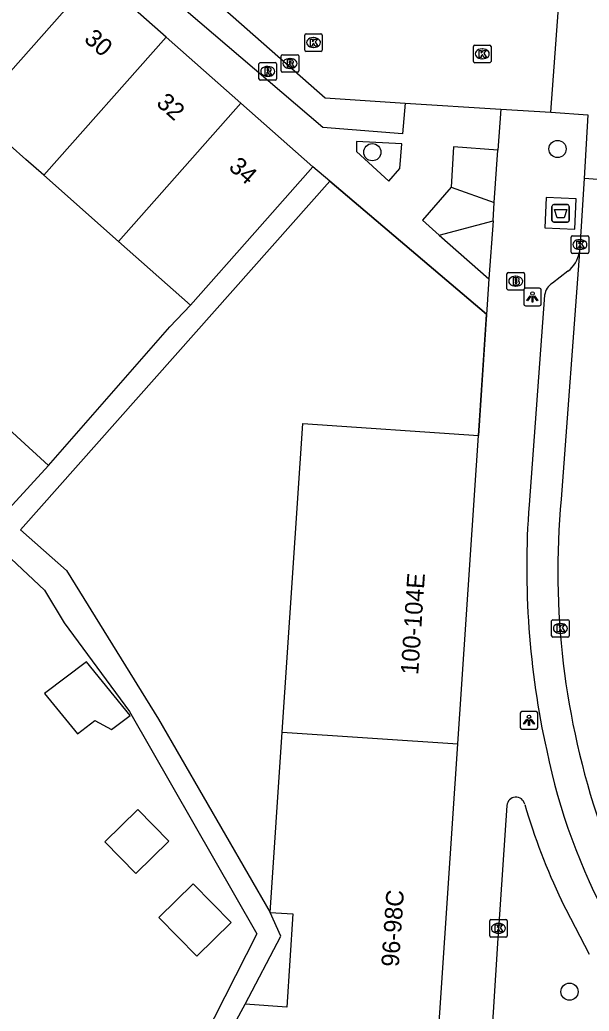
# Model space of a CAD drawing. Extents: x 159961 to 160856, y 382704 to 383353.
# Drawn here: x 160536.7 to 160569.2, y 382750 to 382806.5 of the extents above; entities that cross this region are included whole.
import ezdxf

# ---------------------------------------------------------------- set-up
doc = ezdxf.new("R2010")
doc.units = 0
for name, color, linetype in [('IMGEO_Afval_apart_plaats', 7, 'Continuous'), ('IMGEO_Boom', 7, 'Continuous'), ('IMGEO_Brandkraan', 7, 'Continuous'), ('IMGEO_Groenvoorziening', 7, 'Continuous'), ('IMGEO_Kolk', 7, 'Continuous'), ('IMGEO_Lichtpunt', 7, 'Continuous'), ('IMGEO_Muur', 7, 'Continuous'), ('IMGEO_Pand', 7, 'Continuous'), ('IMGEO_Pand_nummerreeks', 7, 'Continuous'), ('IMGEO_Rijbaan_lokaal_open', 7, 'Continuous'), ('IMGEO_Rioolput', 7, 'Continuous'), ('IMGEO_Voetpad_gesloten', 7, 'Continuous'), ('IMGEO_Voetpad_open', 7, 'Continuous')]:
    doc.layers.add(name, color=color, linetype=linetype)

msp = doc.modelspace()

# ---------------------------------------------------------------- linework, layer by layer
at = {"layer": 'IMGEO_Afval_apart_plaats'}
for p, q in [((160567.047, 382795.092), (160567.047, 382795.892)), ((160567.047, 382795.892), (160567.047, 382795.092)), ((160567.147, 382795.992), (160567.937, 382795.992)), ((160567.937, 382795.992), (160567.147, 382795.992)), ((160568.037, 382795.892), (160568.037, 382795.092)), ((160568.037, 382795.092), (160568.037, 382795.892)), ((160567.937, 382794.992), (160567.147, 382794.992)), ((160567.147, 382794.992), (160567.937, 382794.992))]:
    msp.add_line(p, q, dxfattribs=at)
msp.add_lwpolyline([(160567.19, 382795.706), (160567.894, 382795.706), (160567.745, 382795.236), (160567.339, 382795.236), (160567.19, 382795.706)], dxfattribs=at)
for centre, start, end in [((160567.147, 382795.892), 90, 180), ((160567.147, 382795.892), 90, 180), ((160567.937, 382795.892), 0, 90), ((160567.937, 382795.892), 360, 90), ((160567.147, 382795.092), 180, 270), ((160567.147, 382795.092), 180, 270), ((160567.937, 382795.092), 270, 0), ((160567.937, 382795.092), 270, 0)]:
    msp.add_arc(centre, 0.1, start, end, dxfattribs=at)
at = {"layer": 'IMGEO_Boom'}
for centre in [(160556.813, 382798.975), (160567.369, 382799.162), (160568.05, 382751.158)]:
    msp.add_circle(centre, 0.489, dxfattribs=at)
at = {"layer": 'IMGEO_Brandkraan'}
for p, q in [((160564.56, 382792.127), (160565.412, 382792.127)), ((160564.485, 382791.201), (160564.485, 382792.053)), ((160564.973, 382791.907), (160564.998, 382791.907)), ((160565.486, 382792.053), (160565.486, 382791.201)), ((160565.412, 382791.127), (160564.56, 382791.127)), ((160564.996, 382791.347), (160564.971, 382791.347))]:
    msp.add_line(p, q, dxfattribs=at)
for points in [[(160564.56, 382792.127), (160565.412, 382792.127)], [(160564.485, 382791.201), (160564.485, 382792.053)], [(160564.833, 382791.827), (160564.833, 382791.427), (160565.046, 382791.427)], [(160565.064, 382791.827), (160564.833, 382791.827)], [(160565.012, 382791.746), (160564.958, 382791.746), (160564.958, 382791.67)], [(160564.958, 382791.67), (160565.011, 382791.67)], [(160565.02, 382791.594), (160564.958, 382791.594), (160564.958, 382791.513)], [(160565.486, 382792.053), (160565.486, 382791.201)], [(160565.412, 382791.127), (160564.56, 382791.127)], [(160564.958, 382791.513), (160565.02, 382791.513)]]:
    msp.add_lwpolyline(points, dxfattribs=at)
for centre, radius, start, end in [((160564.562, 382792.051), 0.0765, 91.552, 178.448), ((160564.562, 382792.051), 0.0765, 91.552, 178.448), ((160565.41, 382792.051), 0.0765, 1.552, 88.448), ((160565.41, 382792.051), 0.0765, 1.552, 88.448), ((160565.013, 382791.708), 0.0379, 267.8285, 90.9355), ((160565.021, 382791.553), 0.0404, 269.8759, 90.5077), ((160565.068, 382791.682), 0.145, 59.4692, 91.5367), ((160565.093, 382791.729), 0.0922, 285.5137, 58.1501), ((160565.098, 382791.537), 0.105, 301.3115, 78.989), ((160564.562, 382791.203), 0.0765, 181.552, 268.448), ((160564.562, 382791.203), 0.0765, 181.552, 268.448), ((160565.052, 382791.678), 0.251, 268.6676, 293.5347), ((160565.41, 382791.203), 0.0765, 271.552, 358.448), ((160565.41, 382791.203), 0.0765, 271.552, 358.448)]:
    msp.add_arc(centre, radius, start, end, dxfattribs=at)
for centre, major_axis, ratio, start_param, end_param in [((160564.972, 382791.627), (-0.387, 0.002), 0.722429, 4.712389, 7.853982), ((160564.997, 382791.627), (-0.39, 0.002), 0.717154, 1.570796, 4.712389)]:
    msp.add_ellipse(centre, major_axis=major_axis, ratio=ratio, start_param=start_param, end_param=end_param, dxfattribs=at)
at = {"layer": 'IMGEO_Groenvoorziening'}
for points in [[(160561.312, 382796.983), (160563.765, 382796.104)], [(160560.624, 382794.258), (160563.692, 382795.06)]]:
    msp.add_lwpolyline(points, dxfattribs=at)
at = {"layer": 'IMGEO_Kolk'}
for p, q in [((160553.039, 382805.722), (160553.891, 382805.722)), ((160552.964, 382804.796), (160552.964, 382805.648)), ((160553.452, 382805.502), (160553.477, 382805.502)), ((160553.965, 382805.648), (160553.965, 382804.796)), ((160553.891, 382804.722), (160553.039, 382804.722)), ((160553.475, 382804.942), (160553.45, 382804.942)), ((160562.576, 382804.151), (160562.576, 382805.003)), ((160562.651, 382805.077), (160563.503, 382805.077)), ((160563.064, 382804.857), (160563.089, 382804.857)), ((160563.577, 382805.003), (160563.577, 382804.151)), ((160563.503, 382804.077), (160562.651, 382804.077)), ((160563.087, 382804.297), (160563.062, 382804.297)), ((160568.143, 382793.289), (160568.143, 382794.141)), ((160568.218, 382794.215), (160569.07, 382794.215)), ((160568.631, 382793.995), (160568.656, 382793.995)), ((160569.144, 382794.141), (160569.144, 382793.289)), ((160568.654, 382793.435), (160568.629, 382793.435)), ((160569.07, 382793.215), (160568.218, 382793.215)), ((160567.107, 382772.349), (160567.959, 382772.349)), ((160567.032, 382771.423), (160567.032, 382772.275)), ((160567.52, 382772.129), (160567.545, 382772.129)), ((160568.033, 382772.275), (160568.033, 382771.423)), ((160567.959, 382771.349), (160567.107, 382771.349)), ((160567.543, 382771.569), (160567.518, 382771.569)), ((160563.501, 382754.344), (160563.501, 382755.196)), ((160563.576, 382755.27), (160564.428, 382755.27)), ((160563.989, 382755.05), (160564.014, 382755.05)), ((160564.502, 382755.196), (160564.502, 382754.344)), ((160564.428, 382754.27), (160563.576, 382754.27)), ((160564.012, 382754.49), (160563.987, 382754.49))]:
    msp.add_line(p, q, dxfattribs=at)
for points in [[(160553.039, 382805.722), (160553.891, 382805.722)], [(160552.964, 382804.796), (160552.964, 382805.648)], [(160553.285, 382805.422), (160553.408, 382805.422), (160553.408, 382805.271), (160553.538, 382805.422), (160553.702, 382805.422), (160553.556, 382805.271), (160553.709, 382805.022), (160553.557, 382805.022), (160553.472, 382805.186), (160553.408, 382805.119), (160553.408, 382805.022), (160553.285, 382805.022), (160553.285, 382805.422)], [(160553.965, 382805.648), (160553.965, 382804.796)], [(160553.891, 382804.722), (160553.039, 382804.722)], [(160562.576, 382804.151), (160562.576, 382805.003)], [(160562.651, 382805.077), (160563.503, 382805.077)], [(160562.897, 382804.777), (160563.02, 382804.777), (160563.02, 382804.626), (160563.15, 382804.777), (160563.314, 382804.777), (160563.168, 382804.626), (160563.321, 382804.377), (160563.169, 382804.377), (160563.084, 382804.541), (160563.02, 382804.474), (160563.02, 382804.377), (160562.897, 382804.377), (160562.897, 382804.777)], [(160563.577, 382805.003), (160563.577, 382804.151)], [(160563.503, 382804.077), (160562.651, 382804.077)], [(160568.143, 382793.289), (160568.143, 382794.141)], [(160568.218, 382794.215), (160569.07, 382794.215)], [(160568.464, 382793.915), (160568.587, 382793.915), (160568.587, 382793.764), (160568.717, 382793.915), (160568.881, 382793.915), (160568.735, 382793.764), (160568.888, 382793.515), (160568.736, 382793.515), (160568.651, 382793.679), (160568.587, 382793.612), (160568.587, 382793.515), (160568.464, 382793.515), (160568.464, 382793.915)], [(160569.144, 382794.141), (160569.144, 382793.289)], [(160569.07, 382793.215), (160568.218, 382793.215)], [(160567.107, 382772.349), (160567.959, 382772.349)], [(160567.032, 382771.423), (160567.032, 382772.275)], [(160567.353, 382772.049), (160567.476, 382772.049), (160567.476, 382771.898), (160567.606, 382772.049), (160567.77, 382772.049), (160567.624, 382771.898), (160567.777, 382771.649), (160567.625, 382771.649), (160567.54, 382771.813), (160567.476, 382771.746), (160567.476, 382771.649), (160567.353, 382771.649), (160567.353, 382772.049)], [(160568.033, 382772.275), (160568.033, 382771.423)], [(160567.959, 382771.349), (160567.107, 382771.349)], [(160563.501, 382754.344), (160563.501, 382755.196)], [(160563.576, 382755.27), (160564.428, 382755.27)], [(160563.822, 382754.97), (160563.945, 382754.97), (160563.945, 382754.819), (160564.075, 382754.97), (160564.239, 382754.97), (160564.093, 382754.819), (160564.246, 382754.57), (160564.094, 382754.57), (160564.009, 382754.734), (160563.945, 382754.667), (160563.945, 382754.57), (160563.822, 382754.57), (160563.822, 382754.97)], [(160564.502, 382755.196), (160564.502, 382754.344)], [(160564.428, 382754.27), (160563.576, 382754.27)]]:
    msp.add_lwpolyline(points, dxfattribs=at)
for centre, start, end in [((160553.041, 382805.646), 91.552, 178.448), ((160553.041, 382805.646), 91.552, 178.448), ((160553.889, 382805.646), 1.552, 88.448), ((160553.889, 382805.646), 1.552, 88.448), ((160553.041, 382804.798), 181.552, 268.448), ((160553.041, 382804.798), 181.552, 268.448), ((160553.889, 382804.798), 271.552, 358.448), ((160553.889, 382804.798), 271.552, 358.448), ((160562.653, 382805.001), 91.552, 178.448), ((160562.653, 382805.001), 91.552, 178.448), ((160563.501, 382805.001), 1.552, 88.448), ((160563.501, 382805.001), 1.552, 88.448), ((160562.653, 382804.153), 181.552, 268.448), ((160562.653, 382804.153), 181.552, 268.448), ((160563.501, 382804.153), 271.552, 358.448), ((160563.501, 382804.153), 271.552, 358.448), ((160568.22, 382794.139), 91.552, 178.448), ((160568.22, 382794.139), 91.552, 178.448), ((160569.068, 382794.139), 1.552, 88.448), ((160569.068, 382794.139), 1.552, 88.448), ((160568.22, 382793.291), 181.552, 268.448), ((160568.22, 382793.291), 181.552, 268.448), ((160569.068, 382793.291), 271.552, 358.448), ((160569.068, 382793.291), 271.552, 358.448), ((160567.109, 382772.273), 91.552, 178.448), ((160567.109, 382772.273), 91.552, 178.448), ((160567.957, 382772.273), 1.552, 88.448), ((160567.957, 382772.273), 1.552, 88.448), ((160567.109, 382771.425), 181.552, 268.448), ((160567.109, 382771.425), 181.552, 268.448), ((160567.957, 382771.425), 271.552, 358.448), ((160567.957, 382771.425), 271.552, 358.448), ((160563.578, 382755.194), 91.552, 178.448), ((160563.578, 382755.194), 91.552, 178.448), ((160564.426, 382755.194), 1.552, 88.448), ((160564.426, 382755.194), 1.552, 88.448), ((160563.578, 382754.346), 181.552, 268.448), ((160563.578, 382754.346), 181.552, 268.448), ((160564.426, 382754.346), 271.552, 358.448), ((160564.426, 382754.346), 271.552, 358.448)]:
    msp.add_arc(centre, 0.0765, start, end, dxfattribs=at)
for centre, major_axis, ratio, start_param, end_param in [((160553.451, 382805.222), (-0.387, 0.002), 0.722429, 4.712389, 7.853982), ((160553.476, 382805.222), (-0.39, 0.002), 0.717154, 1.570796, 4.712389), ((160563.063, 382804.577), (-0.387, 0.002), 0.722429, 4.712389, 7.853982), ((160563.088, 382804.577), (-0.39, 0.002), 0.717154, 1.570796, 4.712389), ((160568.63, 382793.715), (-0.387, 0.002), 0.722429, 4.712389, 7.853982), ((160568.655, 382793.715), (-0.39, 0.002), 0.717154, 1.570796, 4.712389), ((160567.519, 382771.849), (-0.387, 0.002), 0.722429, 4.712389, 7.853982), ((160567.544, 382771.849), (-0.39, 0.002), 0.717154, 1.570796, 4.712389), ((160563.988, 382754.77), (-0.387, 0.002), 0.722429, 4.712389, 7.853982), ((160564.013, 382754.77), (-0.39, 0.002), 0.717154, 1.570796, 4.712389)]:
    msp.add_ellipse(centre, major_axis=major_axis, ratio=ratio, start_param=start_param, end_param=end_param, dxfattribs=at)
at = {"layer": 'IMGEO_Lichtpunt'}
for p, q in [((160565.439, 382791.133), (160565.439, 382790.326)), ((160565.439, 382791.133), (160565.439, 382790.326)), ((160566.341, 382791.228), (160565.533, 382791.228)), ((160566.341, 382791.228), (160565.533, 382791.228)), ((160566.435, 382790.326), (160566.435, 382791.133)), ((160566.435, 382790.326), (160566.435, 382791.133)), ((160565.533, 382790.232), (160566.341, 382790.232)), ((160565.533, 382790.232), (160566.341, 382790.232)), ((160565.246, 382767.021), (160565.246, 382766.214)), ((160565.246, 382767.021), (160565.246, 382766.214)), ((160566.148, 382767.116), (160565.34, 382767.116)), ((160566.148, 382767.116), (160565.34, 382767.116)), ((160566.242, 382766.214), (160566.242, 382767.021)), ((160566.242, 382766.214), (160566.242, 382767.021)), ((160565.34, 382766.12), (160566.148, 382766.12)), ((160565.34, 382766.12), (160566.148, 382766.12))]:
    msp.add_line(p, q, dxfattribs=at)
for points in [[(160565.813, 382790.797), (160565.852, 382790.769), (160565.664, 382790.507), (160565.626, 382790.534), (160565.813, 382790.797)], [(160565.915, 382790.749), (160565.962, 382790.749), (160565.962, 382790.427), (160565.915, 382790.427), (160565.915, 382790.749)], [(160566.025, 382790.769), (160566.063, 382790.796), (160566.25, 382790.534), (160566.211, 382790.506), (160566.025, 382790.769)], [(160565.62, 382766.685), (160565.659, 382766.657), (160565.471, 382766.395), (160565.433, 382766.422), (160565.62, 382766.685)], [(160565.722, 382766.637), (160565.769, 382766.637), (160565.769, 382766.315), (160565.722, 382766.315), (160565.722, 382766.637)], [(160565.832, 382766.657), (160565.87, 382766.684), (160566.057, 382766.422), (160566.018, 382766.394), (160565.832, 382766.657)]]:
    msp.add_lwpolyline(points, dxfattribs=at)
for centre in [(160565.938, 382790.931), (160565.745, 382766.819)]:
    msp.add_circle(centre, 0.0994, dxfattribs=at)
for centre, start, end in [((160565.533, 382791.133), 90, 180), ((160565.533, 382791.133), 90, 180), ((160566.341, 382791.133), 0, 90), ((160566.341, 382791.133), 0, 90), ((160565.533, 382790.326), 180, 270), ((160565.533, 382790.326), 180, 270), ((160566.341, 382790.326), 270, 0), ((160566.341, 382790.326), 270, 360), ((160565.34, 382767.021), 90, 180), ((160565.34, 382767.021), 90, 180), ((160566.148, 382767.021), 0, 90), ((160566.148, 382767.021), 0, 90), ((160565.34, 382766.214), 180, 270), ((160565.34, 382766.214), 180, 270), ((160566.148, 382766.214), 270, 0), ((160566.148, 382766.214), 270, 360)]:
    msp.add_arc(centre, 0.0946, start, end, dxfattribs=at)
at = {"layer": 'IMGEO_Muur'}
for points in [[(160554.394, 382797.321), (160563.32, 382789.749)], [(160563.32, 382789.749), (160562.86, 382782.844)]]:
    msp.add_lwpolyline(points, dxfattribs=at)
at = {"layer": 'IMGEO_Pand'}
for points in [[(160533.677, 382800.738), (160541.066, 382809.075)], [(160545.069, 382805.534), (160541.066, 382809.075)], [(160538.092, 382797.662), (160545.069, 382805.534)], [(160549.332, 382801.763), (160545.069, 382805.534)], [(160542.355, 382793.891), (160549.332, 382801.763)], [(160553.428, 382798.14), (160549.332, 382801.763)], [(160538.092, 382797.662), (160537.076, 382798.56), (160534.376, 382800.948), (160533.964, 382800.483), (160533.677, 382800.738)], [(160553.428, 382798.14), (160550.116, 382794.395), (160546.459, 382790.261)], [(160542.355, 382793.891), (160538.092, 382797.662)], [(160546.459, 382790.261), (160542.355, 382793.891)], [(160533.574, 382783.983), (160533.682, 382783.882), (160534.453, 382784.722), (160536.563, 382782.787), (160538.361, 382781.137)], [(160551.68, 382765.938), (160552.851, 382783.515), (160562.86, 382782.844)], [(160561.689, 382765.271), (160562.86, 382782.844)], [(160531.353, 382781.477), (160531.419, 382781.415), (160531.15, 382781.123), (160535.058, 382777.537), (160538.361, 382781.137)], [(160538.141, 382768.146), (160540.014, 382765.851), (160541.01, 382766.601), (160541.956, 382766.092), (160543.014, 382766.888), (160540.523, 382769.94), (160538.141, 382768.146)], [(160550.997, 382755.677), (160551.68, 382765.938)], [(160551.68, 382765.938), (160561.689, 382765.271)], [(160560.345, 382747.708), (160560.518, 382747.698), (160561.689, 382765.271)], [(160541.58, 382759.689), (160543.337, 382757.893), (160545.215, 382759.737), (160543.455, 382761.53), (160541.58, 382759.689)], [(160544.656, 382755.384), (160546.821, 382753.179), (160548.769, 382755.092), (160546.604, 382757.297), (160544.656, 382755.384)], [(160550.997, 382755.677), (160552.295, 382755.591), (160551.942, 382750.283), (160549.578, 382750.441)], [(160548.515, 382748.492), (160549.578, 382750.441)]]:
    msp.add_lwpolyline(points, dxfattribs=at)
at = {"layer": 'IMGEO_Rijbaan_lokaal_open'}
for points in [[(160543.495, 382811.446), (160554.12, 382802.065), (160558.688, 382801.778)], [(160566.99, 382801.252), (160567.417, 382807.195)], [(160558.688, 382801.778), (160564.138, 382801.435)], [(160564.138, 382801.435), (160566.99, 382801.252)], [(160566.99, 382801.252), (160569.089, 382801.101), (160568.877, 382797.482)], [(160568.877, 382797.482), (160568.692, 382794.467), (160568.611, 382793.294)], [(160574.875, 382797.051), (160568.877, 382797.482)], [(160568.611, 382793.294), (160567.572, 382779.205)]]:
    msp.add_lwpolyline(points, dxfattribs=at)
msp.add_arc((160611.897, 382775.113), 44.514, 174.7261, 198.8383, dxfattribs=at)
at = {"layer": 'IMGEO_Rioolput'}
for p, q in [((160551.699, 382804.532), (160552.551, 382804.532)), ((160550.355, 382803.153), (160550.355, 382804.005)), ((160550.43, 382804.079), (160551.282, 382804.079)), ((160551.356, 382804.005), (160551.356, 382803.153)), ((160551.624, 382803.606), (160551.624, 382804.458)), ((160552.112, 382804.312), (160552.137, 382804.312)), ((160552.625, 382804.458), (160552.625, 382803.606)), ((160550.843, 382803.859), (160550.868, 382803.859)), ((160552.551, 382803.532), (160551.699, 382803.532)), ((160552.135, 382803.752), (160552.11, 382803.752)), ((160551.282, 382803.079), (160550.43, 382803.079)), ((160550.866, 382803.299), (160550.841, 382803.299))]:
    msp.add_line(p, q, dxfattribs=at)
for points in [[(160551.699, 382804.532), (160552.551, 382804.532)], [(160550.355, 382803.153), (160550.355, 382804.005)], [(160550.43, 382804.079), (160551.282, 382804.079)], [(160551.356, 382804.005), (160551.356, 382803.153)], [(160551.624, 382803.606), (160551.624, 382804.458)], [(160552.213, 382804.23), (160551.961, 382804.232), (160551.961, 382803.832)], [(160551.961, 382803.832), (160552.085, 382803.832), (160552.085, 382803.994), (160552.096, 382803.994)], [(160552.139, 382804.151), (160552.085, 382804.151), (160552.085, 382804.07)], [(160552.085, 382804.07), (160552.137, 382804.07)], [(160552.143, 382803.965), (160552.214, 382803.832), (160552.354, 382803.832), (160552.289, 382803.958)], [(160552.625, 382804.458), (160552.625, 382803.606)], [(160550.944, 382803.777), (160550.692, 382803.779), (160550.692, 382803.379)], [(160550.692, 382803.379), (160550.816, 382803.379), (160550.816, 382803.541), (160550.827, 382803.541)], [(160550.87, 382803.698), (160550.816, 382803.698), (160550.816, 382803.617)], [(160550.816, 382803.617), (160550.868, 382803.617)], [(160550.874, 382803.512), (160550.945, 382803.379), (160551.085, 382803.379), (160551.02, 382803.505)], [(160552.551, 382803.532), (160551.699, 382803.532)], [(160551.282, 382803.079), (160550.43, 382803.079)]]:
    msp.add_lwpolyline(points, dxfattribs=at)
for centre, radius, start, end in [((160551.701, 382804.456), 0.0765, 91.552, 178.448), ((160551.701, 382804.456), 0.0765, 91.552, 178.448), ((160552.549, 382804.456), 0.0765, 1.552, 88.448), ((160552.549, 382804.456), 0.0765, 1.552, 88.448), ((160550.432, 382804.003), 0.0765, 91.552, 178.448), ((160550.432, 382804.003), 0.0765, 91.552, 178.448), ((160551.28, 382804.003), 0.0765, 1.552, 88.448), ((160551.28, 382804.003), 0.0765, 1.552, 88.448), ((160552.095, 382803.941), 0.0533, 26.0293, 88.6989), ((160552.121, 382804.259), 0.19, 274.7715, 282.9687), ((160552.145, 382804.055), 0.0964, 77.0061, 93.1865), ((160552.159, 382804.112), 0.0378, 276.6634, 79.6772), ((160552.212, 382804.12), 0.109, 350.3612, 89.416), ((160552.21, 382804.12), 0.112, 277.5842, 350.9817), ((160552.194, 382803.905), 0.108, 29.5134, 73.7905), ((160550.826, 382803.488), 0.0533, 26.0293, 88.6989), ((160550.852, 382803.806), 0.19, 274.7715, 282.9687), ((160550.876, 382803.602), 0.0964, 77.0061, 93.1865), ((160550.89, 382803.659), 0.0378, 276.6634, 79.6772), ((160550.943, 382803.667), 0.109, 350.3612, 89.416), ((160550.941, 382803.667), 0.112, 277.5842, 350.9817), ((160550.925, 382803.452), 0.108, 29.5134, 73.7905), ((160551.701, 382803.608), 0.0765, 181.552, 268.448), ((160551.701, 382803.608), 0.0765, 181.552, 268.448), ((160552.549, 382803.608), 0.0765, 271.552, 358.448), ((160552.549, 382803.608), 0.0765, 271.552, 358.448), ((160550.432, 382803.155), 0.0765, 181.552, 268.448), ((160550.432, 382803.155), 0.0765, 181.552, 268.448), ((160551.28, 382803.155), 0.0765, 271.552, 358.448), ((160551.28, 382803.155), 0.0765, 271.552, 358.448)]:
    msp.add_arc(centre, radius, start, end, dxfattribs=at)
for centre, major_axis, ratio, start_param, end_param in [((160552.111, 382804.032), (-0.387, 0.002), 0.722429, 4.712389, 7.853982), ((160552.136, 382804.032), (-0.39, 0.002), 0.717154, 1.570796, 4.712389), ((160550.842, 382803.579), (-0.387, 0.002), 0.722429, 4.712389, 7.853982), ((160550.867, 382803.579), (-0.39, 0.002), 0.717154, 1.570796, 4.712389)]:
    msp.add_ellipse(centre, major_axis=major_axis, ratio=ratio, start_param=start_param, end_param=end_param, dxfattribs=at)
at = {"layer": 'IMGEO_Voetpad_gesloten'}
msp.add_lwpolyline([(160568.437, 382796.316), (160566.723, 382796.392), (160566.647, 382794.668), (160568.361, 382794.592), (160568.437, 382796.316)], dxfattribs=at)
at = {"layer": 'IMGEO_Voetpad_open'}
for points in [[(160558.688, 382801.778), (160558.536, 382800.02), (160553.999, 382800.386), (160536.081, 382815.679), (160483.486, 382862.118), (160480.582, 382866.475)], [(160564.138, 382801.435), (160563.974, 382799.088)], [(160557.76, 382797.335), (160558.386, 382798.04), (160558.487, 382799.462), (160555.912, 382799.585), (160555.905, 382799.018), (160557.76, 382797.335)], [(160500, 382786.837), (160511.443, 382799.049), (160528.6, 382782.973), (160538.139, 382774.036), (160539.262, 382772.17), (160542.977, 382767.126), (160550.236, 382754.458), (160543.577, 382741.333)], [(160563.974, 382799.088), (160561.447, 382799.283), (160561.312, 382796.983)], [(160563.765, 382796.104), (160563.974, 382799.088)], [(160554.394, 382797.321), (160553.428, 382798.14)], [(160554.394, 382797.321), (160536.78, 382777.46), (160539.391, 382775.145), (160544.633, 382766.677), (160550.997, 382755.677)], [(160563.299, 382789.431), (160563.32, 382789.749), (160554.394, 382797.321)], [(160561.312, 382796.983), (160559.668, 382795.098), (160560.624, 382794.258)], [(160563.692, 382795.06), (160563.765, 382796.104)], [(160563.692, 382795.06), (160563.462, 382791.765)], [(160560.624, 382794.258), (160563.462, 382791.765)], [(160567.953, 382792.198), (160567.077, 382791.523)], [(160563.462, 382791.765), (160563.299, 382789.431)], [(160566.633, 382790.84), (160565.743, 382778.887)], [(160538.361, 382781.137), (160545.284, 382789.026), (160546.459, 382790.261)], [(160562.86, 382782.844), (160563.299, 382789.431)], [(160564.482, 382761.76), (160563.998, 382754.722), (160563.965, 382754.206), (160563.698, 382750), (160563.213, 382742.378), (160562.919, 382737.759), (160562.523, 382731.401)], [(160569.195, 382753.271), (160567.596, 382756.351)], [(160549.578, 382750.441), (160551.609, 382754.323), (160550.997, 382755.677)]]:
    msp.add_lwpolyline(points, dxfattribs=at)
for centre, radius, start, end in [((160566.947, 382793.548), 1.684, 306.7086, 351.3331), ((160567.572, 382790.716), 0.947, 121.4957, 172.4507), ((160614.243, 382775.336), 48.63, 175.8119, 192.4024), ((160601.459, 382772.057), 35.443, 191.664, 208.5839), ((160564.997, 382761.727), 0.516, 11.6259, 176.3299), ((160600.118, 382771.912), 36.054, 196.2373, 205.5699)]:
    msp.add_arc(centre, radius, start, end, dxfattribs=at)

# ---------------------------------------------------------------- texts
at = {"layer": 'IMGEO_Pand_nummerreeks'}
for s, rotation, p in [('30', 318.5051, (160540.337, 382805.341)), ('32', 318.5051, (160544.453, 382801.7)), ('34', 318.5051, (160548.576, 382798.053)), ('100-104E', 86.1549, (160559.427, 382769.187)), ('96-98C', 86.0255, (160558.32, 382752.552))]:
    msp.add_text(s, height=1, rotation=rotation, dxfattribs=at).set_placement(p)

doc.saveas('drawing.dxf')
